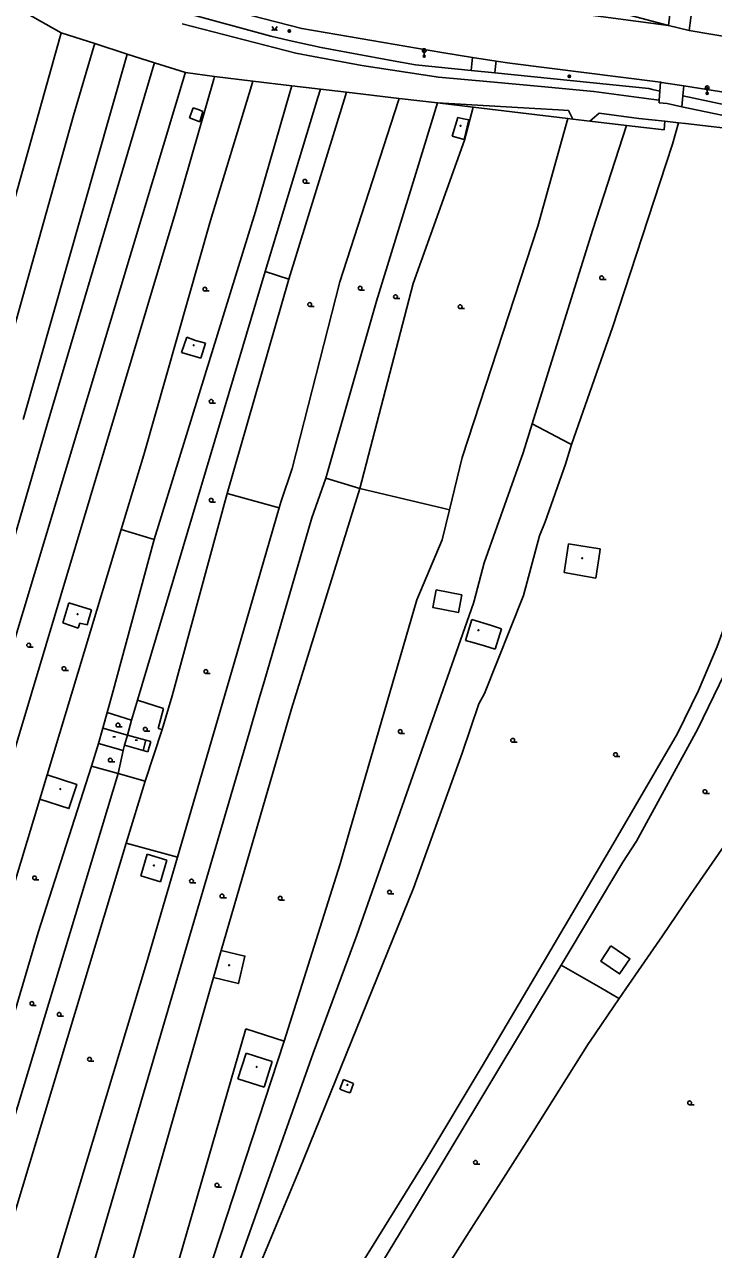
# Model space of a CAD drawing. Extents: x -595546 to -593986, y -1160845 to -1159202.
# Drawn here: x -594552 to -594414.9, y -1160687.2 to -1160443.6 of the extents above; entities that cross this region are included whole.
import ezdxf

# ---------------------------------------------------------------- set-up
doc = ezdxf.new("R2010")
doc.units = 0
for name, color, linetype in [('DOP - budovy nerozlisene - VP', 7, 'Continuous'), ('DOP - kresba z DSPS bez souradnic', 7, 'Continuous'), ('DOP - rozhrani ploch obecne', 7, 'Continuous'), ('Level 25', 7, 'Continuous'), ('Level 33', 7, 'Continuous'), ('Level 36', 7, 'Continuous'), ('Level 39', 7, 'Continuous'), ('Specificka linie pasportu komunikaci', 7, 'Continuous'), ('TM - chodniky - VP', 7, 'Continuous'), ('TM - komunikace - VP', 7, 'Continuous'), ('TM - letecke snimky - pomocna linie', 7, 'Continuous'), ('TM - plot drateny_ kovovy - VP', 7, 'Continuous'), ('TM - rozhrani ploch obecne - VP', 7, 'Continuous'), ('TM - vjezd na pozemek', 7, 'Continuous')]:
    doc.layers.add(name, color=color, linetype=linetype)

msp = doc.modelspace()

# ---------------------------------------------------------------- linework, layer by layer
at = {"layer": 'DOP - budovy nerozlisene - VP'}
for points in [[(-594466.9, -1160465.8), (-594465.79, -1160462.03)], [(-594465.79, -1160462.03), (-594464.63, -1160462.3)], [(-594464.63, -1160462.3), (-594463.56, -1160462.55)], [(-594463.56, -1160462.55), (-594464.52, -1160466.44)], [(-594464.52, -1160466.44), (-594466.9, -1160465.8)], [(-594520.76, -1160508.79), (-594519.68, -1160505.75)], [(-594519.68, -1160505.75), (-594517.92, -1160506.39)], [(-594517.92, -1160506.39), (-594515.93, -1160506.98)], [(-594516.88, -1160509.92), (-594520.76, -1160508.79)], [(-594515.93, -1160506.98), (-594516.88, -1160509.92)], [(-594444.6, -1160552.54), (-594443.75, -1160546.85)], [(-594443.75, -1160546.85), (-594439.66, -1160547.56)], [(-594439.66, -1160547.56), (-594437.43, -1160547.85)], [(-594437.43, -1160547.85), (-594437.52, -1160548.46)], [(-594437.52, -1160548.46), (-594438.3, -1160553.67)], [(-594438.3, -1160553.67), (-594444.6, -1160552.54)], [(-594544.34, -1160562.56), (-594543.15, -1160558.58)], [(-594543.15, -1160558.58), (-594538.6, -1160560)], [(-594538.6, -1160560), (-594539.48, -1160563.01)], [(-594541.3, -1160563.63), (-594544.34, -1160562.56)], [(-594464.26, -1160566.09), (-594462.98, -1160561.89)], [(-594462.98, -1160561.89), (-594459.06, -1160563.14)], [(-594540.96, -1160562.62), (-594541.3, -1160563.63)], [(-594539.48, -1160563.01), (-594540.96, -1160562.62)], [(-594462.54, -1160566.56), (-594464.26, -1160566.09)], [(-594460.45, -1160567.19), (-594462.54, -1160566.56)], [(-594536.39, -1160583.57), (-594537.23, -1160586.61)], [(-594536.39, -1160583.57), (-594531.5, -1160584.92)], [(-594537.23, -1160586.61), (-594532.34, -1160587.96)], [(-594532.34, -1160587.96), (-594532.06, -1160586.95)], [(-594532.06, -1160586.95), (-594531.5, -1160584.92)], [(-594528.33, -1160588), (-594532.06, -1160586.95)], [(-594531.5, -1160584.92), (-594527.84, -1160585.9)], [(-594527.84, -1160585.9), (-594528.33, -1160588)], [(-594528.85, -1160612.9), (-594527.55, -1160608.59)], [(-594527.55, -1160608.59), (-594523.62, -1160609.77)], [(-594523.62, -1160609.77), (-594524.92, -1160614.08)], [(-594524.92, -1160614.08), (-594528.85, -1160612.9)], [(-594509.53, -1160653.29), (-594507.9, -1160648.18)], [(-594507.9, -1160648.18), (-594502.67, -1160649.84)], [(-594502.67, -1160649.84), (-594504.29, -1160654.96)], [(-594504.29, -1160654.96), (-594509.53, -1160653.29)], [(-594488.49, -1160653.45), (-594489.22, -1160655.36)], [(-594486.5, -1160654.2), (-594488.49, -1160653.45)], [(-594487.19, -1160656.11), (-594486.5, -1160654.2)], [(-594489.22, -1160655.36), (-594487.9, -1160655.88)], [(-594487.9, -1160655.88), (-594487.19, -1160656.11)]]:
    msp.add_lwpolyline(points, dxfattribs=at)
at = {"layer": 'DOP - kresba z DSPS bez souradnic'}
for points in [[(-594519.15, -1160462.13), (-594518.44, -1160460.14)], [(-594518.44, -1160460.14), (-594517.2, -1160460.53)], [(-594517.07, -1160462.9), (-594519.15, -1160462.13)], [(-594517.2, -1160460.53), (-594516.47, -1160460.84)], [(-594516.47, -1160460.84), (-594517.07, -1160462.9)], [(-594527.84, -1160585.9), (-594526.84, -1160586.18)], [(-594526.84, -1160586.18), (-594527.42, -1160588.25)], [(-594527.42, -1160588.25), (-594528.33, -1160588)]]:
    msp.add_lwpolyline(points, dxfattribs=at)
at = {"layer": 'DOP - rozhrani ploch obecne'}
for points in [[(-594544.67, -1160445.23), (-594544.86, -1160445.92)], [(-594544.86, -1160445.92), (-594570.05, -1160535.8)], [(-594538.14, -1160447.92), (-594542.21, -1160461.69)], [(-594537.97, -1160447.37), (-594538.14, -1160447.92)], [(-594552.21, -1160522.14), (-594531.73, -1160450.18)], [(-594531.73, -1160450.18), (-594531.52, -1160449.43)], [(-594547.48, -1160523.14), (-594526.23, -1160451.6)], [(-594526.23, -1160451.6), (-594526.1, -1160451.17)], [(-594554.25, -1160567.13), (-594519.99, -1160453.22)], [(-594521.82, -1160480.51), (-594514.28, -1160454.42)], [(-594519.99, -1160453.22), (-594519.96, -1160453.13)], [(-594514.28, -1160454.42), (-594514.14, -1160453.92)], [(-594506.53, -1160454.82), (-594506.81, -1160455.75)], [(-594506.81, -1160455.75), (-594514.96, -1160482.55)], [(-594499.2, -1160457.1), (-594506.03, -1160480.77)], [(-594498.81, -1160455.73), (-594499.2, -1160457.1)], [(-594493.09, -1160456.41), (-594493.62, -1160458.09)], [(-594487.91, -1160457.02), (-594488.38, -1160458.56)], [(-594493.62, -1160458.09), (-594504.1, -1160492.7)], [(-594488.38, -1160458.56), (-594499.36, -1160494.22)], [(-594489.22, -1160494.77), (-594477.66, -1160458.91)], [(-594477.66, -1160458.91), (-594477.45, -1160458.26)], [(-594469.81, -1160459.17), (-594474.1, -1160473.23)], [(-594462.7, -1160460.01), (-594469.81, -1160459.17)], [(-594462.7, -1160460.01), (-594464.42, -1160466.55)], [(-594462.7, -1160460.01), (-594443.9, -1160462.24)], [(-594542.21, -1160461.69), (-594562.75, -1160534.88)], [(-594443.9, -1160462.24), (-594449.82, -1160483.68)], [(-594442.88, -1160462.36), (-594443.9, -1160462.24)], [(-594432.24, -1160463.62), (-594439.53, -1160462.76)], [(-594432.24, -1160463.62), (-594438.97, -1160484.53)], [(-594424.74, -1160464.51), (-594432.24, -1160463.62)], [(-594424.62, -1160462.77), (-594424.74, -1160464.51)], [(-594423.08, -1160467.39), (-594421.84, -1160463.09)], [(-594464.42, -1160466.55), (-594474.66, -1160495.06)], [(-594424.34, -1160471.23), (-594423.08, -1160467.39)], [(-594435.02, -1160503.86), (-594424.34, -1160471.23)], [(-594474.1, -1160473.23), (-594481.96, -1160498.61)], [(-594567.73, -1160633.8), (-594521.82, -1160480.51)], [(-594506.03, -1160480.77), (-594526.16, -1160546.04)], [(-594514.96, -1160482.55), (-594528.22, -1160529.14)], [(-594449.82, -1160483.68), (-594464.92, -1160529.69)], [(-594438.97, -1160484.53), (-594450.97, -1160522.99)], [(-594504.1, -1160492.7), (-594529.47, -1160578)], [(-594499.36, -1160494.22), (-594511.63, -1160536.88)], [(-594504.1, -1160492.7), (-594499.36, -1160494.22)], [(-594498.69, -1160531.86), (-594489.22, -1160494.77)], [(-594474.66, -1160495.06), (-594485.26, -1160535.86)], [(-594481.96, -1160498.61), (-594492.04, -1160533.84)], [(-594443.13, -1160527.1), (-594435.02, -1160503.86)], [(-594558.97, -1160562.63), (-594547.48, -1160523.14)], [(-594450.97, -1160522.99), (-594452.78, -1160528.75)], [(-594450.97, -1160522.99), (-594443.68, -1160526.83)], [(-594444.35, -1160531.01), (-594443.13, -1160527.1)], [(-594443.68, -1160526.83), (-594443.13, -1160527.1)], [(-594528.22, -1160529.14), (-594532.72, -1160544.03)], [(-594464.92, -1160529.69), (-594467.44, -1160540.11)], [(-594452.78, -1160528.75), (-594460.54, -1160550.67)], [(-594501.27, -1160539.71), (-594500.89, -1160538.4), (-594498.69, -1160531.86)], [(-594448.39, -1160542.49), (-594444.35, -1160531.01)], [(-594492.04, -1160533.84), (-594494.81, -1160541.72), (-594504.31, -1160574.31), (-594505.34, -1160577.83), (-594507.29, -1160584.53)], [(-594485.26, -1160535.86), (-594492.04, -1160533.84)], [(-594511.63, -1160536.88), (-594522.6, -1160577.14)], [(-594485.26, -1160535.86), (-594498.88, -1160579.71), (-594512.81, -1160627.76)], [(-594501.27, -1160539.71), (-594511.63, -1160536.88)], [(-594485.26, -1160535.86), (-594468.76, -1160539.79)], [(-594521.51, -1160609.19), (-594510.8, -1160572.41), (-594501.27, -1160539.71)], [(-594467.44, -1160540.11), (-594468.87, -1160546.07)], [(-594468.76, -1160539.79), (-594467.44, -1160540.11)], [(-594449.52, -1160545.26), (-594448.39, -1160542.49)], [(-594532.72, -1160544.03), (-594547.46, -1160592.84)], [(-594532.72, -1160544.03), (-594526.16, -1160546.04)], [(-594452.7, -1160557.13), (-594449.52, -1160545.26)], [(-594526.16, -1160546.04), (-594534.53, -1160576.84)], [(-594468.87, -1160546.07), (-594473.94, -1160558)], [(-594460.54, -1160550.67), (-594462.51, -1160558.22)], [(-594460.44, -1160576.67), (-594452.7, -1160557.13)], [(-594473.94, -1160558), (-594487.36, -1160604.32)], [(-594462.67, -1160558.68), (-594485.88, -1160624.7)], [(-594462.51, -1160558.22), (-594462.67, -1160558.68)], [(-594459.06, -1160563.14), (-594457.1, -1160563.77)], [(-594457.1, -1160563.77), (-594458.32, -1160567.84)], [(-594458.32, -1160567.84), (-594460.45, -1160567.19)], [(-594409.45, -1160566.03), (-594418.03, -1160583.69)], [(-594534.53, -1160576.84), (-594535.52, -1160580.44)], [(-594522.6, -1160577.14), (-594524.57, -1160583.83)], [(-594461.59, -1160578.73), (-594460.44, -1160576.67)], [(-594529.47, -1160578), (-594530.66, -1160581.97)], [(-594524.31, -1160579.61), (-594529.47, -1160578)], [(-594525.38, -1160583.6), (-594524.31, -1160579.61)], [(-594464.87, -1160588.53), (-594461.59, -1160578.73)], [(-594535.52, -1160580.44), (-594536.39, -1160583.57)], [(-594530.66, -1160581.97), (-594535.52, -1160580.44)], [(-594531.5, -1160584.92), (-594530.66, -1160581.97)], [(-594507.29, -1160584.53), (-594539.48, -1160694.4)], [(-594524.57, -1160583.83), (-594527.95, -1160594.11)], [(-594524.57, -1160583.83), (-594525.38, -1160583.6)], [(-594418.03, -1160583.69), (-594430.22, -1160606.02)], [(-594537.23, -1160586.61), (-594538.66, -1160591.08)], [(-594533.32, -1160592.58), (-594532.34, -1160587.96)], [(-594474.59, -1160615.4), (-594464.87, -1160588.53)], [(-594538.66, -1160591.08), (-594549.26, -1160624.19)], [(-594538.66, -1160591.08), (-594533.32, -1160592.58)], [(-594561.86, -1160686.77), (-594533.32, -1160592.58)], [(-594547.46, -1160592.84), (-594548.92, -1160597.67)], [(-594533.32, -1160592.58), (-594527.95, -1160594.11)], [(-594527.95, -1160594.11), (-594531.72, -1160606.4)], [(-594548.92, -1160597.67), (-594555.23, -1160618.55)], [(-594531.72, -1160606.4), (-594556.72, -1160689.34)], [(-594521.51, -1160609.19), (-594531.72, -1160606.4)], [(-594487.36, -1160604.32), (-594489.16, -1160610.52)], [(-594430.22, -1160606.02), (-594432.94, -1160610.2)], [(-594419.45, -1160616.65), (-594412.05, -1160605.9)], [(-594546.31, -1160692.12), (-594527.67, -1160630.32), (-594521.51, -1160609.19)], [(-594489.16, -1160610.52), (-594500.32, -1160645.83)], [(-594432.94, -1160610.2), (-594445.24, -1160630.69)], [(-594497.27, -1160671.33), (-594474.59, -1160615.4)], [(-594425.08, -1160624.83), (-594419.45, -1160616.65)], [(-594549.26, -1160624.19), (-594567.03, -1160684.18)], [(-594485.88, -1160624.7), (-594494.51, -1160648.17)], [(-594429.81, -1160631.75), (-594425.08, -1160624.83)], [(-594445.24, -1160630.69), (-594474, -1160678.59)], [(-594445.24, -1160630.69), (-594437.34, -1160635.2)], [(-594514.36, -1160633.16), (-594533.73, -1160700.85)], [(-594433.64, -1160637.34), (-594429.81, -1160631.75)], [(-594437.34, -1160635.2), (-594433.94, -1160637.17)], [(-594439.44, -1160645.82), (-594433.64, -1160637.34)], [(-594433.94, -1160637.17), (-594433.64, -1160637.34)], [(-594507.92, -1160643.34), (-594525.57, -1160704.31)], [(-594500.32, -1160645.83), (-594507.92, -1160643.34)], [(-594520.64, -1160707.96), (-594500.32, -1160645.83)], [(-594451.13, -1160664.29), (-594439.76, -1160646.28)], [(-594439.76, -1160646.28), (-594439.44, -1160645.82)], [(-594494.51, -1160648.17), (-594516.51, -1160710.12)], [(-594457.12, -1160673.78), (-594451.13, -1160664.29)], [(-594505.23, -1160690.46), (-594497.27, -1160671.33)], [(-594462.57, -1160682.3), (-594457.12, -1160673.78)], [(-594474, -1160678.59), (-594489.6, -1160704.2)], [(-594469.44, -1160693.05), (-594462.57, -1160682.3)]]:
    msp.add_lwpolyline(points, dxfattribs=at)
at = {"layer": 'Level 25'}
for centre, radius in [((-594499.29, -1160444.85), 0.25), ((-594499.29, -1160444.85), 0.2), ((-594499.29, -1160444.85), 0.15), ((-594499.29, -1160444.85), 0.1), ((-594499.29, -1160444.85), 0.05), ((-594443.59, -1160453.86), 0.25), ((-594443.59, -1160453.86), 0.2), ((-594443.59, -1160453.86), 0.15), ((-594443.59, -1160453.86), 0.1), ((-594443.59, -1160453.86), 0.05)]:
    msp.add_circle(centre, radius, dxfattribs=at)
at = {"layer": 'Level 33'}
for p, q in [((-594472.71, -1160449.01), (-594472.18, -1160448.48)), ((-594472.71, -1160448.48), (-594472.18, -1160449.01)), ((-594472.44, -1160449.12), (-594472.44, -1160449.87)), ((-594416.44, -1160456.4), (-594415.91, -1160455.87)), ((-594416.44, -1160455.87), (-594415.91, -1160456.4)), ((-594416.17, -1160456.51), (-594416.17, -1160457.26))]:
    msp.add_line(p, q, dxfattribs=at)
for centre, radius in [((-594472.44, -1160448.75), 0.375), ((-594472.44, -1160449.87), 0.2), ((-594472.44, -1160449.87), 0.145), ((-594472.44, -1160449.87), 0.0876), ((-594416.17, -1160456.14), 0.375), ((-594416.17, -1160457.26), 0.2), ((-594416.17, -1160457.26), 0.145), ((-594416.17, -1160457.26), 0.0876)]:
    msp.add_circle(centre, radius, dxfattribs=at)
at = {"layer": 'Level 36'}
for p, q in [((-594496.18, -1160475.12), (-594495.3, -1160475.12)), ((-594496.18, -1160475.12), (-594495.3, -1160475.12)), ((-594437.16, -1160494.32), (-594436.28, -1160494.32)), ((-594437.16, -1160494.32), (-594436.28, -1160494.32)), ((-594516.07, -1160496.57), (-594515.2, -1160496.57)), ((-594516.07, -1160496.57), (-594515.2, -1160496.57)), ((-594485.21, -1160496.39), (-594484.34, -1160496.39)), ((-594485.21, -1160496.39), (-594484.34, -1160496.39)), ((-594478.16, -1160498.09), (-594477.28, -1160498.09)), ((-594478.16, -1160498.09), (-594477.28, -1160498.09)), ((-594495.23, -1160499.64), (-594494.36, -1160499.64)), ((-594495.23, -1160499.64), (-594494.36, -1160499.64)), ((-594465.3, -1160500.07), (-594464.43, -1160500.07)), ((-594465.3, -1160500.07), (-594464.43, -1160500.07)), ((-594514.83, -1160518.91), (-594513.95, -1160518.91)), ((-594514.83, -1160518.91), (-594513.95, -1160518.91)), ((-594514.83, -1160538.57), (-594513.95, -1160538.57)), ((-594551.12, -1160567.41), (-594550.25, -1160567.41)), ((-594544.11, -1160572.07), (-594543.23, -1160572.07)), ((-594515.9, -1160572.64), (-594515.02, -1160572.64)), ((-594533.37, -1160583.3), (-594532.5, -1160583.3)), ((-594527.93, -1160584.14), (-594527.05, -1160584.14)), ((-594477.22, -1160584.57), (-594476.34, -1160584.57)), ((-594454.85, -1160586.32), (-594453.98, -1160586.32)), ((-594434.4, -1160589.18), (-594433.52, -1160589.18)), ((-594534.9, -1160590.27), (-594534.02, -1160590.27)), ((-594416.61, -1160596.52), (-594415.73, -1160596.52)), ((-594549.96, -1160613.7), (-594549.09, -1160613.7)), ((-594518.74, -1160614.32), (-594517.86, -1160614.32)), ((-594512.68, -1160617.32), (-594511.8, -1160617.32)), ((-594501.1, -1160617.73), (-594500.23, -1160617.73)), ((-594479.36, -1160616.52), (-594478.48, -1160616.52)), ((-594550.49, -1160638.68), (-594549.61, -1160638.68)), ((-594545.06, -1160640.86), (-594544.18, -1160640.86)), ((-594539.04, -1160649.78), (-594538.16, -1160649.78)), ((-594419.65, -1160658.45), (-594418.77, -1160658.45)), ((-594462.26, -1160670.3), (-594461.39, -1160670.3)), ((-594513.67, -1160674.82), (-594512.8, -1160674.82))]:
    msp.add_line(p, q, dxfattribs=at)
msp.add_lwpolyline([(-594502.72, -1160443.98), (-594502.22, -1160444.73), (-594501.72, -1160443.98)], dxfattribs=at)
for centre, radius in [((-594502.67, -1160444.68), 0.05), ((-594501.77, -1160444.68), 0.05), ((-594496.18, -1160474.75), 0.375), ((-594496.18, -1160474.75), 0.375), ((-594437.16, -1160493.94), 0.375), ((-594437.16, -1160493.94), 0.375), ((-594516.07, -1160496.2), 0.375), ((-594516.07, -1160496.2), 0.375), ((-594485.21, -1160496.01), 0.375), ((-594485.21, -1160496.01), 0.375), ((-594495.23, -1160499.26), 0.375), ((-594495.23, -1160499.26), 0.375), ((-594478.16, -1160497.71), 0.375), ((-594478.16, -1160497.71), 0.375), ((-594465.3, -1160499.7), 0.375), ((-594465.3, -1160499.7), 0.375), ((-594514.83, -1160518.53), 0.375), ((-594514.83, -1160518.53), 0.375), ((-594514.83, -1160538.2), 0.375), ((-594551.12, -1160567.03), 0.375), ((-594544.11, -1160571.69), 0.375), ((-594515.9, -1160572.26), 0.375), ((-594533.37, -1160582.92), 0.375), ((-594527.93, -1160583.77), 0.375), ((-594477.22, -1160584.2), 0.375), ((-594454.85, -1160585.95), 0.375), ((-594434.4, -1160588.8), 0.375), ((-594534.9, -1160589.89), 0.375), ((-594416.61, -1160596.15), 0.375), ((-594549.96, -1160613.33), 0.375), ((-594518.74, -1160613.95), 0.375), ((-594479.36, -1160616.15), 0.375), ((-594512.68, -1160616.94), 0.375), ((-594501.1, -1160617.35), 0.375), ((-594550.49, -1160638.31), 0.375), ((-594545.06, -1160640.48), 0.375), ((-594539.04, -1160649.41), 0.375), ((-594419.65, -1160658.07), 0.375), ((-594462.26, -1160669.92), 0.375), ((-594513.67, -1160674.44), 0.375)]:
    msp.add_circle(centre, radius, dxfattribs=at)
at = {"layer": 'Level 39'}
for p, q in [((-594534.36, -1160585.26), (-594533.86, -1160585.26)), ((-594529.95, -1160585.94), (-594529.45, -1160585.94))]:
    msp.add_line(p, q, dxfattribs=at)
for centre, radius in [((-594465.21, -1160463.71), 0.09), ((-594465.21, -1160463.71), 0.09), ((-594465.21, -1160463.71), 0.0398), ((-594465.21, -1160463.71), 0.0398), ((-594518.31, -1160507.37), 0.09), ((-594518.31, -1160507.37), 0.09), ((-594518.31, -1160507.37), 0.0398), ((-594518.31, -1160507.37), 0.0398), ((-594441.02, -1160549.75), 0.09), ((-594441.02, -1160549.75), 0.0398), ((-594541.41, -1160560.86), 0.09), ((-594541.41, -1160560.86), 0.0398), ((-594461.66, -1160564.07), 0.09), ((-594461.66, -1160564.07), 0.0398), ((-594544.83, -1160595.67), 0.09), ((-594544.83, -1160595.67), 0.0398), ((-594526.23, -1160610.83), 0.09), ((-594526.23, -1160610.83), 0.0398), ((-594511.27, -1160630.71), 0.09), ((-594511.27, -1160630.71), 0.0398), ((-594505.78, -1160650.92), 0.09), ((-594505.78, -1160650.92), 0.0398), ((-594487.73, -1160654.5), 0.09), ((-594487.73, -1160654.5), 0.0398)]:
    msp.add_circle(centre, radius, dxfattribs=at)
at = {"layer": 'Specificka linie pasportu komunikaci'}
for points in [[(-594476.86, -1160436.67), (-594423.88, -1160443.77)], [(-594520.59, -1160443.46), (-594498.02, -1160449.23), (-594494.47, -1160449.9), (-594484.87, -1160451.71)], [(-594499.3, -1160446.74), (-594502.98, -1160445.9)], [(-594499.3, -1160446.74), (-594492.94, -1160448.16), (-594486.54, -1160449.32), (-594478.6, -1160450.76)], [(-594462.82, -1160450.11), (-594462.89, -1160450.74), (-594463.03, -1160452.07), (-594463.1, -1160452.7)], [(-594478.6, -1160450.76), (-594474.16, -1160451.56)], [(-594458.15, -1160450.84), (-594458.2, -1160451.35), (-594458.32, -1160452.5), (-594458.4, -1160453.18)], [(-594425.7, -1160458.62), (-594426.77, -1160458.47), (-594438.68, -1160456.88), (-594449.16, -1160455.91), (-594459.26, -1160454.97), (-594469.62, -1160454.01)]]:
    msp.add_lwpolyline(points, dxfattribs=at)
at = {"layer": 'TM - chodniky - VP'}
for points in [[(-594419.1, -1160439.73), (-594419.73, -1160444.75)], [(-594520.01, -1160441.23), (-594502.98, -1160445.9)], [(-594484.87, -1160451.71), (-594469.62, -1160454.01)], [(-594474.16, -1160451.56), (-594463.1, -1160452.7)], [(-594463.1, -1160452.7), (-594458.4, -1160453.18)], [(-594458.4, -1160453.18), (-594427.78, -1160456.32), (-594427.07, -1160456.47)], [(-594425.44, -1160455.05), (-594425.57, -1160456.79)], [(-594427.07, -1160456.47), (-594425.57, -1160456.79)], [(-594420.82, -1160455.77), (-594421, -1160457.76)], [(-594387.33, -1160464.88), (-594421, -1160457.76)], [(-594425.74, -1160459.11), (-594424.1, -1160459.3)], [(-594421.2, -1160459.91), (-594424.1, -1160459.3)], [(-594382.07, -1160468.09), (-594421.2, -1160459.91)]]:
    msp.add_lwpolyline(points, dxfattribs=at)
at = {"layer": 'TM - komunikace - VP'}
for points in [[(-594519.3, -1160438.53), (-594496.8, -1160444.37), (-594468.94, -1160449.16), (-594462.82, -1160450.11)], [(-594442.38, -1160438.86), (-594423.88, -1160443.77)], [(-594423.88, -1160443.77), (-594419.73, -1160444.75)], [(-594419.73, -1160444.75), (-594402.09, -1160447.73)], [(-594462.82, -1160450.11), (-594458.15, -1160450.84)], [(-594458.15, -1160450.84), (-594455.45, -1160451.26), (-594425.44, -1160455.05)], [(-594425.44, -1160455.05), (-594425.25, -1160455.07)], [(-594425.25, -1160455.07), (-594420.82, -1160455.77)], [(-594420.82, -1160455.77), (-594409.12, -1160457.61)]]:
    msp.add_lwpolyline(points, dxfattribs=at)
at = {"layer": 'TM - letecke snimky - pomocna linie'}
for points in [[(-594464.96, -1160557.02), (-594470.06, -1160556.05), (-594470.72, -1160559.56), (-594465.66, -1160560.56), (-594464.96, -1160557.02)], [(-594422.05, -1160584.59), (-594417.89, -1160576.05), (-594414.19, -1160567.31), (-594410.94, -1160558.39)], [(-594460.95, -1160650.79), (-594447.92, -1160628.76), (-594434.95, -1160606.69), (-594422.05, -1160584.59)], [(-594547.46, -1160592.84), (-594541.57, -1160594.73), (-594543.11, -1160599.54), (-594548.92, -1160597.67)], [(-594512.81, -1160627.76), (-594508.11, -1160628.89), (-594509.41, -1160634.34), (-594514.36, -1160633.16)], [(-594512.81, -1160627.76), (-594514.36, -1160633.16)], [(-594435.33, -1160626.82), (-594431.52, -1160629.4), (-594433.58, -1160632.43), (-594437.34, -1160629.88), (-594435.33, -1160626.82)], [(-594495.24, -1160706.41), (-594483.59, -1160688.01), (-594472.15, -1160669.47), (-594460.95, -1160650.79)]]:
    msp.add_lwpolyline(points, dxfattribs=at)
at = {"layer": 'TM - plot drateny_ kovovy - VP'}
for points in [[(-594551.84, -1160441.19), (-594544.67, -1160445.23)], [(-594544.67, -1160445.23), (-594537.97, -1160447.37)], [(-594537.97, -1160447.37), (-594531.52, -1160449.43)], [(-594531.52, -1160449.43), (-594526.1, -1160451.17)], [(-594526.1, -1160451.17), (-594519.96, -1160453.13)], [(-594519.96, -1160453.13), (-594514.14, -1160453.92)], [(-594514.14, -1160453.92), (-594506.53, -1160454.82)], [(-594506.53, -1160454.82), (-594498.81, -1160455.73)], [(-594498.81, -1160455.73), (-594493.09, -1160456.41)], [(-594493.09, -1160456.41), (-594487.91, -1160457.02)], [(-594487.91, -1160457.02), (-594477.45, -1160458.26)], [(-594477.45, -1160458.26), (-594469.81, -1160459.17)], [(-594469.81, -1160459.17), (-594450.47, -1160460.26), (-594445.72, -1160460.55), (-594443.77, -1160460.64), (-594442.88, -1160462.36)], [(-594439.53, -1160462.76), (-594437.65, -1160461.17), (-594429.75, -1160462.23), (-594424.62, -1160462.77)], [(-594424.62, -1160462.77), (-594421.84, -1160463.09)], [(-594421.84, -1160463.09), (-594420.45, -1160463.25)], [(-594420.45, -1160463.25), (-594409.12, -1160464.58)]]:
    msp.add_lwpolyline(points, dxfattribs=at)
at = {"layer": 'TM - rozhrani ploch obecne - VP'}
for points in [[(-594423.88, -1160443.77), (-594423.3, -1160439.29)], [(-594425.57, -1160456.79), (-594425.7, -1160458.62)], [(-594421, -1160457.76), (-594421.2, -1160459.91)], [(-594425.7, -1160458.62), (-594425.74, -1160459.11)]]:
    msp.add_lwpolyline(points, dxfattribs=at)
at = {"layer": 'TM - vjezd na pozemek'}
msp.add_lwpolyline([(-594439.53, -1160462.76), (-594442.88, -1160462.36)], dxfattribs=at)

doc.saveas('drawing.dxf')
